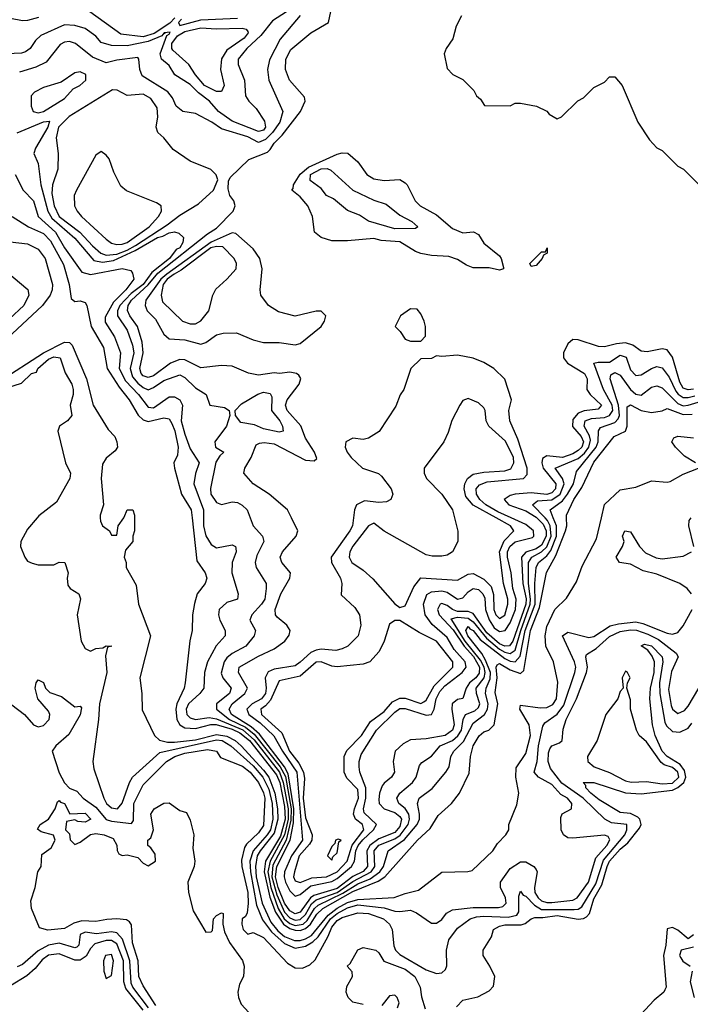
# Model space of a CAD drawing. Header units: inches. Extents: x 2348352 to 2479776, y 460422 to 613655.
# Tile 500 of 590: x 2440480 to 2443038, y 568144 to 571900. Entities that reach past the tile are written whole.
import ezdxf

# ---------------------------------------------------------------- set-up
doc = ezdxf.new("R2010")
doc.units = ezdxf.units.IN
doc.header["$MEASUREMENT"] = 0
doc.layers.add('C4546', color=7, linetype='Continuous')
doc.layers.add('C4547', color=7, linetype='Continuous')

msp = doc.modelspace()

# ---------------------------------------------------------------- linework, layer by layer
at = {"layer": 'C4546', "color": 4}
for points, elevation in [([(2440546.7, 570000), (2440510, 569957.2), (2440483.8, 569910), (2440483, 569890), (2440499.1, 569850), (2440510, 569834.8), (2440526.6, 569826.6), (2440550, 569820.5), (2440610, 569821), (2440630, 569831), (2440651.3, 569830), (2440664.7, 569790), (2440661, 569770), (2440663.5, 569743.5), (2440672, 569730), (2440704.7, 569710), (2440711.1, 569691.1), (2440699.3, 569630), (2440714, 569530), (2440730, 569502), (2440750, 569491.3), (2440770, 569501), (2440796.4, 569503.6), (2440810, 569511.3), (2440831.3, 569510), (2440814, 569506), (2440806.4, 569473.6), (2440812, 569410), (2440784.4, 569290), (2440780.3, 569230), (2440758, 569070), (2440762.2, 569042.2), (2440800.5, 568930), (2440810.8, 568910), (2440830, 568894), (2440853.2, 568890), (2440870, 568911), (2440898.3, 568990), (2440909.7, 569010.3), (2441014.8, 569105.2), (2441230, 569152.7), (2441252.2, 569150), (2441285.3, 569130), (2441370, 569053.6), (2441406.9, 569010), (2441430, 568964.9), (2441443.1, 568910), (2441445.8, 568850), (2441436.6, 568810), (2441424.2, 568790), (2441370.8, 568730), (2441358, 568690), (2441359.6, 568650), (2441382.5, 568522.5), (2441406.2, 568466.2), (2441440.7, 568420.7), (2441490, 568375.5), (2441530, 568358), (2441570, 568365.2), (2441597.5, 568382.5), (2441618.5, 568401.5), (2441665.2, 568470), (2441690, 568490.6), (2441730, 568512.6), (2441770, 568523.1), (2441870, 568512), (2441910, 568499.5), (2441930, 568497.6), (2441970, 568503), (2441993.5, 568493.5), (2442050, 568454), (2442070, 568454), (2442090, 568467.3), (2442107.7, 568492.3), (2442130, 568503.8), (2442210, 568513.6), (2442306.5, 568513.5), (2442322.4, 568517.6), (2442334.7, 568530), (2442332.6, 568550), (2442314, 568590), (2442314, 568610), (2442350, 568662), (2442390, 568687.3), (2442410, 568687.3), (2442441, 568670), (2442450, 568658), (2442453, 568650), (2442443.1, 568590), (2442445, 568570), (2442456.9, 568550), (2442470, 568539.1), (2442490, 568532.4), (2442510, 568532.2), (2442590, 568540.7), (2442606, 568550), (2442649.7, 568610), (2442676.9, 568703.1), (2442719.7, 568750), (2442731.1, 568771.1), (2442724.1, 568784.1), (2442710, 568789.5), (2442590, 568778.4), (2442570, 568779.3), (2442554, 568790), (2442544.5, 568810), (2442543.2, 568856.8), (2442549.3, 568870.7), (2442584, 568890), (2442586, 568910), (2442569.3, 568930), (2442544.2, 568944.2), (2442510, 568982.3), (2442458, 569010), (2442442.4, 569030), (2442453.8, 569070), (2442459, 569130), (2442475.2, 569204.8), (2442482.2, 569217.7), (2442530, 569251.4), (2442555.3, 569284.7), (2442596.9, 569410), (2442600.5, 569430), (2442595.4, 569450), (2442549.6, 569550.4), (2442570, 569564), (2442650, 569543.1), (2442670, 569547.2), (2442732.2, 569587.8), (2442764, 569596), (2442830, 569603.5), (2442857.1, 569597.1), (2442950, 569559.5), (2442970, 569556.4), (2442990, 569563), (2443010, 569587.3), (2443044.5, 569650)], 32), ([(2440787.1, 570000), (2440787.5, 569987.5), (2440796, 569970), (2440822, 569950), (2440830, 569934), (2440850, 569934), (2440855.3, 569970), (2440876.6, 570000)], 36), ([(2440918, 570000), (2440918, 569950), (2440911.3, 569930), (2440911.3, 569910), (2440883.6, 569876.4), (2440878, 569850), (2440886, 569830), (2440886, 569810), (2440923.5, 569743.5), (2440933.4, 569670), (2440979.1, 569550), (2440937.3, 569390), (2440946, 569330), (2440947.1, 569267.1), (2440994.4, 569170), (2441012.3, 569152.3), (2441043.9, 569143.9), (2441070, 569143.5), (2441150, 569152.5), (2441230, 569173), (2441270, 569166.8), (2441302, 569150), (2441324.3, 569130), (2441410, 569037), (2441429.6, 569010), (2441452.6, 568950), (2441463.4, 568890), (2441464.4, 568850), (2441450, 568796.8), (2441396.6, 568730), (2441385.5, 568710), (2441378.5, 568670), (2441382.2, 568630), (2441404.6, 568530), (2441438, 568458), (2441464.6, 568424.6), (2441490, 568403.3), (2441527.5, 568387.5), (2441550, 568387.5), (2441570, 568393.2), (2441593.1, 568406.9), (2441656.3, 568483.7), (2441690, 568510.5), (2441730, 568532.1), (2441770, 568544.1), (2441908.5, 568551.5), (2441950, 568567.2), (2442001, 568579), (2442090, 568647.7), (2442189.3, 568650.7), (2442205.2, 568654.8), (2442284, 568730), (2442302.5, 568757.5), (2442334, 568790), (2442345.2, 568810), (2442346, 568830), (2442375.5, 568904.5), (2442384, 568950), (2442371.6, 569010), (2442373.8, 569046.2), (2442410, 569101), (2442428.5, 569170), (2442422.7, 569210), (2442386.9, 569270), (2442390, 569284.7), (2442465.5, 569274.5), (2442490, 569276.1), (2442512.7, 569287.3), (2442526.9, 569310), (2442532.5, 569372.5), (2442516.2, 569450), (2442486.6, 569510), (2442484.2, 569550), (2442490, 569586), (2442520.4, 569650), (2442566, 569694), (2442603.6, 569756.4), (2442624.9, 569815.1), (2442680.1, 569919.9), (2442698.4, 570000)], 36), ([(2441137.6, 570000), (2441155.8, 569835.8), (2441186.8, 569790), (2441193.4, 569770), (2441186.8, 569750), (2441156.3, 569710), (2441146.6, 569673.4), (2441139.1, 569630), (2441138, 569570), (2441128.7, 569531.3), (2441110.3, 569370), (2441107.2, 569350), (2441078.8, 569290), (2441075.4, 569270), (2441079.1, 569230), (2441090.2, 569210.2), (2441110, 569198.2), (2441150, 569196.8), (2441208.3, 569211.7), (2441228.7, 569211.3), (2441290, 569193.5), (2441319.6, 569179.6), (2441356.3, 569150), (2441459.5, 569019.5), (2441471.4, 568990), (2441490, 568898.7), (2441492, 568850), (2441474.5, 568785.5), (2441417.5, 568690), (2441412.2, 568650), (2441433.3, 568553.3), (2441455.5, 568495.5), (2441485.9, 568450), (2441510, 568433), (2441530, 568426.4), (2441550, 568426), (2441570, 568433.8), (2441588.7, 568450), (2441612.6, 568487.4), (2441635.7, 568510), (2441750, 568574.3), (2441846.7, 568613.3), (2441872.4, 568630), (2441997.6, 568770), (2442045.1, 568814.9), (2442075.8, 568864.2), (2442127, 568910), (2442157, 568950), (2442194.5, 569025.5), (2442199.7, 569090), (2442209.7, 569130), (2442231.8, 569168.2), (2442250, 569183.1), (2442269.7, 569190.3), (2442289.7, 569210.3), (2442303.8, 569290), (2442293.2, 569333.2), (2442300.6, 569390), (2442297.4, 569430), (2442300.6, 569439.4), (2442310, 569443.7), (2442350, 569420.2), (2442390, 569406), (2442402.5, 569417.5), (2442427.5, 569570), (2442462.3, 569657.7), (2442488.9, 569791.1), (2442524.3, 569855.7), (2442561.8, 569950), (2442567.2, 569970), (2442565.6, 570000)], 44), ([(2441181.3, 570000), (2441181.2, 569970), (2441190, 569930.7), (2441210, 569898), (2441230, 569885.5), (2441290, 569897.1), (2441302.8, 569890), (2441304, 569884), (2441304.9, 569870), (2441290.4, 569830), (2441288.2, 569790), (2441313.4, 569710), (2441310.8, 569690), (2441270, 569677.2), (2441240.7, 569650), (2441238, 569630), (2441243, 569610), (2441263.1, 569570), (2441263.8, 569550), (2441228.8, 569511.2), (2441196.4, 569450), (2441184.2, 569410), (2441181.6, 569350), (2441166.4, 569330), (2441123.1, 569290), (2441114.6, 569270), (2441117.4, 569250), (2441130, 569236.5), (2441150, 569230.3), (2441202.3, 569237.7), (2441230, 569233), (2441330.8, 569190.8), (2441373.4, 569153.4), (2441470.1, 569030), (2441484.7, 568990), (2441503.3, 568890), (2441503.3, 568850), (2441489.4, 568790), (2441434.8, 568690), (2441426.5, 568650), (2441437.5, 568590), (2441465.3, 568510), (2441488.7, 568470), (2441510, 568452.2), (2441530, 568444.6), (2441560.3, 568450), (2441576.2, 568463.8), (2441604.4, 568510), (2441617.8, 568522.2), (2441711.8, 568568.2), (2441770, 568603.8), (2441817, 568623), (2441853.5, 568650), (2441867.3, 568670), (2441885.1, 568730), (2441947.2, 568772.8), (2441995.3, 568830), (2442004.5, 568850), (2442005.3, 568870), (2441996.9, 568910), (2442003.6, 568930), (2442053.1, 568966.9), (2442105.6, 569030), (2442118, 569050), (2442124.2, 569090), (2442135.1, 569110), (2442172.9, 569147), (2442210, 569217), (2442252.9, 569250), (2442263.7, 569270), (2442266, 569290), (2442256.8, 569330), (2442258.4, 569350), (2442274.6, 569385.4), (2442274.9, 569410), (2442257, 569457), (2442242.3, 569482.3), (2442189.3, 569550), (2442182, 569570), (2442190, 569586), (2442196.5, 569576.5), (2442210, 569570.2), (2442235.9, 569535.9), (2442330, 569463.5), (2442350, 569453.7), (2442370, 569451.2), (2442388.2, 569471.8), (2442408.2, 569570), (2442445.4, 569670), (2442444.5, 569750), (2442449.9, 569810.1), (2442459.2, 569830), (2442490, 569855.4), (2442505.1, 569874.9), (2442526.8, 569930), (2442527.4, 569970), (2442515, 570000)], 48), ([(2441358.8, 570000), (2441370.8, 569970), (2441406, 569930), (2441410.8, 569910), (2441383.9, 569856.1), (2441378.4, 569830), (2441381.6, 569810), (2441419.3, 569750), (2441420.4, 569730), (2441414.9, 569690), (2441402.4, 569670), (2441364.9, 569630), (2441357.3, 569610), (2441379.1, 569570), (2441373.4, 569550), (2441342, 569510), (2441290, 569482), (2441270, 569466), (2441259, 569450), (2441247.7, 569407.7), (2441254.4, 569390), (2441286, 569350), (2441280.4, 569330), (2441230.4, 569290), (2441230.3, 569270), (2441279.3, 569230), (2441340.8, 569200.8), (2441374.1, 569174.1), (2441472.9, 569050), (2441492.9, 569012.9), (2441514.6, 568890), (2441514, 568846), (2441495.8, 568770), (2441445.6, 568674.4), (2441441.7, 568630), (2441461.1, 568561.1), (2441490, 568495.8), (2441510, 568473.9), (2441530, 568465.2), (2441550, 568467.3), (2441570, 568486.8), (2441592.8, 568527.2), (2441610, 568542.8), (2441690, 568570.8), (2441750, 568612.4), (2441820.6, 568650), (2441834.6, 568670), (2441832.1, 568730), (2441850, 568750.8), (2441910, 568775.3), (2441931.1, 568788.9), (2441961.2, 568830), (2441966.9, 568850), (2441964.1, 568870), (2441950.6, 568890.6), (2441926, 568910), (2441918.4, 568930), (2441929.5, 568950), (2441977.6, 568990), (2441991.5, 569010), (2442004.9, 569055.1), (2442013.6, 569066.4), (2442050, 569090.6), (2442083.6, 569130), (2442130, 569150.2), (2442151.4, 569168.6), (2442164.5, 569190), (2442170.8, 569230), (2442180.5, 569250), (2442215.8, 569264.2), (2442230, 569276.4), (2442235.2, 569290), (2442221.6, 569330), (2442220.3, 569350), (2442251.1, 569390), (2442255.1, 569410), (2442250.8, 569430), (2442237.5, 569457.5), (2442179, 569530), (2442125.8, 569614.2), (2442150, 569620.5), (2442190, 569617), (2442210, 569603.2), (2442260.5, 569540.5), (2442310, 569499.3), (2442330, 569487.3), (2442350, 569481.9), (2442370, 569495.2), (2442391.2, 569570), (2442427.4, 569670), (2442428.6, 569690), (2442419.9, 569750), (2442421, 569830), (2442433.5, 569850), (2442470, 569870.1), (2442490, 569889.3), (2442506.6, 569930), (2442503.4, 569970), (2442493, 569990), (2442483.6, 570000)], 52), ([(2442452.6, 570000), (2442476.4, 569976.4), (2442487.3, 569950), (2442487.5, 569930), (2442470, 569895.1), (2442450, 569882), (2442410.5, 569869.5), (2442393.3, 569850), (2442398.9, 569750), (2442411.4, 569691.4), (2442410.8, 569670), (2442360.5, 569530), (2442347.8, 569512.2), (2442330, 569510.1), (2442310, 569519.8), (2442261.7, 569561.7), (2442210, 569635.5), (2442190, 569642.4), (2442150, 569642.8), (2442130, 569650.7), (2442110, 569665.9), (2442090, 569673.1), (2442083.1, 569670), (2442073, 569650), (2442079.9, 569630), (2442132.5, 569572.5), (2442175, 569510), (2442210.7, 569470.7), (2442233, 569430), (2442232.4, 569407.6), (2442219.3, 569390), (2442195.3, 569370), (2442182.4, 569350), (2442170, 569310.8), (2442150, 569306.7), (2442129.8, 569290.2), (2442127.9, 569270), (2442136.8, 569210), (2442130.7, 569190), (2442102.7, 569170), (2442030, 569156.9), (2441970, 569152.7), (2441942.7, 569137.3), (2441912.3, 569110), (2441903.6, 569070), (2441909.6, 569030), (2441898, 569010), (2441870, 568988.2), (2441862.7, 568977.3), (2441852.2, 568950), (2441850, 568926), (2441851.1, 568910), (2441869.6, 568890), (2441910, 568876.2), (2441930, 568861.1), (2441936.2, 568850), (2441930, 568822), (2441910, 568799.2), (2441850, 568775.4), (2441814.9, 568750), (2441803.2, 568730), (2441806.3, 568670), (2441789.5, 568650.5), (2441750, 568631), (2441690, 568586.2), (2441601.3, 568558.7), (2441589.4, 568550), (2441550, 568495.5), (2441530, 568489.5), (2441510, 568500.1), (2441490, 568529.3), (2441465.4, 568590), (2441455.4, 568630), (2441460.3, 568670), (2441511.6, 568770), (2441524, 568836), (2441525.5, 568890), (2441503.6, 569023.6), (2441489.3, 569050), (2441394.3, 569174.4), (2441363, 569203), (2441287.5, 569250), (2441278.8, 569270), (2441290.2, 569290), (2441339, 569330), (2441348.9, 569350), (2441314, 569410), (2441317.3, 569430), (2441390, 569472.4), (2441450, 569499.6), (2441490.8, 569530), (2441507.5, 569552.5), (2441510.8, 569570), (2441499.1, 569590), (2441461.3, 569621.3), (2441455.8, 569630), (2441454, 569650), (2441476.1, 569710), (2441510.4, 569770), (2441512.7, 569790), (2441479.1, 569830), (2441473, 569850), (2441482.4, 569870), (2441534.8, 569930), (2441541, 569950), (2441516, 570000)], 56), ([(2441752.7, 570000), (2441748.9, 569970), (2441739, 569950), (2441667.2, 569850), (2441668.8, 569830), (2441703.7, 569770), (2441708.4, 569750), (2441706.2, 569706.2), (2441758.3, 569658.3), (2441776.3, 569630), (2441780.7, 569590), (2441770.7, 569550), (2441730.8, 569510), (2441710, 569499.6), (2441685.7, 569494.3), (2441630, 569498.4), (2441610, 569495.3), (2441590, 569486.6), (2441550, 569448.7), (2441530, 569435.8), (2441450, 569422.5), (2441427.5, 569412.5), (2441415.8, 569390), (2441419.8, 569350), (2441416.8, 569330), (2441401.6, 569310), (2441366.7, 569290), (2441345.8, 569270), (2441354, 569250), (2441397.4, 569217.4), (2441448.9, 569168.9), (2441482.3, 569110), (2441536.2, 569030), (2441558.6, 568770), (2441516.8, 568710), (2441490.1, 568650), (2441488.2, 568630), (2441492.9, 568610), (2441510, 568576.5), (2441530, 568556.1), (2441550, 568562.6), (2441590, 568595.8), (2441670, 568612.9), (2441690, 568624), (2441745, 568670), (2441756.3, 568690), (2441761.4, 568730), (2441770.9, 568750), (2441787.9, 568772.1), (2441829.8, 568810), (2441840.4, 568830), (2441794.1, 568874.1), (2441791.3, 568890), (2441800.2, 568930), (2441800.5, 568970), (2441777.6, 569030), (2441774.2, 569050), (2441774.5, 569070), (2441782.6, 569097.4), (2441840.9, 569190), (2441910, 569258), (2441930, 569272.1), (2441950, 569273), (2442030, 569247.1), (2442050.7, 569249.3), (2442060.3, 569270), (2442067.7, 569310), (2442082.1, 569337.9), (2442101.2, 569358.8), (2442167.6, 569410), (2442182.2, 569430), (2442179, 569450), (2442137.1, 569497.1), (2442110, 569543.1), (2442052.4, 569592.4), (2442025.7, 569630), (2442019.3, 569670), (2442032.5, 569707.5), (2442050, 569718), (2442090, 569721.3), (2442110, 569716.3), (2442150, 569690.2), (2442170, 569694.3), (2442190, 569717.4), (2442209.8, 569730.2), (2442230, 569726.2), (2442246.2, 569710), (2442253.8, 569693.8), (2442256.4, 569650), (2442270, 569610.3), (2442290, 569580.2), (2442310, 569566.7), (2442331.3, 569570), (2442350, 569599), (2442371.3, 569650), (2442374, 569690), (2442361.1, 569730), (2442354.3, 569790), (2442340.2, 569850), (2442340.5, 569870), (2442349.4, 569890.6), (2442370, 569907.8), (2442435.1, 569924.9), (2442440.8, 569930), (2442439.4, 569950), (2442410, 569974.1), (2442354, 570000)], 64), ([(2442138, 570000), (2442150.5, 569949.5), (2442150.4, 569909.6), (2442131, 569870), (2442110, 569857.2), (2442090, 569853.2), (2442053.6, 569853.6), (2442030, 569859), (2441869.4, 569949.4), (2441830, 569979), (2441810, 569969), (2441750, 569892), (2441739.3, 569870), (2441736.3, 569850), (2441746.8, 569830), (2441790, 569800.5), (2441827.1, 569767.1), (2441910, 569671.3), (2441930, 569658), (2441950, 569664.7), (2441982.7, 569737.3), (2442010, 569771), (2442150, 569762), (2442190, 569785.5), (2442210, 569788.2), (2442250, 569766.4), (2442277.5, 569737.5), (2442287, 569707), (2442288.2, 569650), (2442296.3, 569630), (2442310, 569616.3), (2442330, 569628), (2442342, 569670), (2442341.1, 569690), (2442325.6, 569750), (2442309.7, 569870), (2442327.4, 569912.6), (2442365.1, 569950), (2442351.6, 569970), (2442297.2, 570000)], 68), ([(2443051.6, 569890), (2443032.3, 569970), (2443033.2, 569990), (2443041.3, 570000)], 32), ([(2443042.7, 569710), (2443026, 569730), (2442997.2, 569750), (2442910, 569785.1), (2442858.3, 569798.3), (2442810, 569822.7), (2442768, 569830), (2442755.3, 569850), (2442779.3, 569890), (2442785.2, 569910), (2442779, 569930), (2442788, 569950), (2442810, 569946), (2442844, 569890), (2442867, 569867), (2442907, 569847), (2442930, 569843.1), (2443010, 569854), (2443042.7, 569870)], 32), ([(2440450, 569286), (2440498, 569250), (2440532, 569210), (2440550, 569202.8), (2440570, 569207.7), (2440592, 569230), (2440595.1, 569250), (2440590, 569262), (2440549, 569310), (2440539, 569350), (2440542, 569370), (2440550, 569382), (2440570, 569372), (2440578, 569350), (2440594, 569334), (2440638.7, 569318.7), (2440690, 569278.8), (2440710, 569282), (2440714.8, 569274.8), (2440710, 569248.7), (2440666.6, 569173.4), (2440618, 569130), (2440603.7, 569110), (2440630, 569027.3), (2440650, 568988.4), (2440670, 568968.7), (2440697.5, 568957.5), (2440722, 568930), (2440770, 568896.5), (2440810, 568849), (2440830, 568842.2), (2440906.3, 568833.7), (2440914.3, 568845.7), (2440914.5, 568910), (2440950, 568980.7), (2441039.7, 569070), (2441072, 569090), (2441110, 569102), (2441196.5, 569116.5), (2441230, 569110.4), (2441245.2, 569085.2), (2441330, 569052.1), (2441359.1, 569030), (2441390.9, 568990), (2441410, 568950.4), (2441414.2, 568930), (2441410, 568826.6), (2441390, 568798.4), (2441344.8, 568755.2), (2441337.3, 568742.7), (2441325.7, 568694.3), (2441327.2, 568670), (2441350, 568571), (2441351, 568529), (2441347.1, 568492.9), (2441341.4, 568478.6), (2441327.7, 568470), (2441326.8, 568450), (2441332, 568430), (2441350, 568412), (2441370, 568418), (2441410, 568399.1), (2441500.9, 568300.9), (2441530, 568283), (2441558, 568282), (2441586, 568294), (2441606.3, 568313.7), (2441656.5, 568403.5), (2441670, 568438), (2441690, 568463.5), (2441710, 568475.5), (2441770, 568493), (2441809.8, 568490.2), (2441867.7, 568470), (2441890.2, 568450.2), (2441900.9, 568430), (2441906.5, 568366.5), (2441913.7, 568350), (2441930, 568333.7), (2442030, 568275.8), (2442070, 568262), (2442090, 568264), (2442103.7, 568276.3), (2442109.5, 568290.5), (2442107.8, 568350), (2442116.3, 568390), (2442150, 568434.9), (2442198, 568470), (2442222.5, 568477.5), (2442250, 568480.6), (2442343.1, 568476.9), (2442375.5, 568484.5), (2442383.1, 568496.9), (2442383.8, 568556.2), (2442390, 568576), (2442400.6, 568560.6), (2442410, 568556.4), (2442442.7, 568522.7), (2442470, 568505.3), (2442594.5, 568505.5), (2442610, 568507.2), (2442624.4, 568515.6), (2442676.7, 568603.3), (2442706.1, 568693.9), (2442787.8, 568790), (2442796, 568810), (2442796, 568830), (2442736.8, 568836.8), (2442711.8, 568850), (2442628.6, 568930), (2442547.3, 568987.3), (2442504, 569044), (2442495.8, 569070), (2442496.1, 569103.9), (2442501.5, 569118.5), (2442510, 569130.6), (2442538.9, 569141.1), (2442549.3, 569150.7), (2442553.2, 569193.2), (2442564.4, 569230), (2442603.5, 569310), (2442642.2, 569410), (2442645, 569430), (2442638.7, 569470), (2442642, 569478), (2442678.5, 569501.5), (2442730, 569547.5), (2442770, 569565.7), (2442810, 569572.8), (2442831.8, 569571.8), (2442876.1, 569556.1), (2442915.7, 569535.7), (2442983.4, 569483.4), (2442990.7, 569470), (2442965.8, 569414.2), (2442954.4, 569345.6), (2442964.3, 569284.3), (2442970, 569270.4), (2442990, 569254), (2443015.2, 569264.8), (2443030, 569282), (2443069.9, 569350.1)], 28), ([(2442146, 568134), (2442170, 568159.3), (2442227.2, 568172.8), (2442270, 568196), (2442286.8, 568213.2), (2442291.6, 568250), (2442273.3, 568290), (2442247.3, 568330), (2442247.6, 568350), (2442278.9, 568401.1), (2442287.3, 568430), (2442310, 568442.7), (2442330, 568447.1), (2442392.7, 568447.3), (2442407.9, 568452), (2442430, 568470.5), (2442444.6, 568475.4), (2442474.8, 568474.8), (2442530, 568483), (2442610, 568469.2), (2442630, 568471.3), (2442642, 568478), (2442653.6, 568490), (2442670, 568546.4), (2442700.5, 568599.5), (2442720.2, 568670), (2442729.9, 568690), (2442770, 568735.3), (2442799.3, 568760.6), (2442844.3, 568815.7), (2442850.8, 568830), (2442845.6, 568850), (2442838.1, 568858.1), (2442810, 568871.6), (2442770, 568876), (2442690, 568923.9), (2442658, 568950), (2442639.5, 568970), (2442638.9, 568978.9), (2442628.7, 568990), (2442670, 568990.2), (2442790, 568951.3), (2442850, 568946.9), (2442970, 568961.1), (2442990, 568970.8), (2443013.4, 568990), (2443020.8, 569010), (2443015.6, 569035.6), (2442998.6, 569058.6), (2442950, 569089.8), (2442930.9, 569110), (2442903.5, 569170), (2442893, 569210), (2442883.1, 569310), (2442885.7, 569350), (2442899.6, 569410), (2442900.7, 569450), (2442892.3, 569472.3), (2442875.1, 569495.1), (2442850, 569512), (2442862.5, 569517.5), (2442890, 569511.4), (2442930.3, 569470), (2442933.1, 569450), (2442920.3, 569370), (2442920.9, 569330), (2442941, 569221), (2442946.8, 569206.8), (2442970, 569184.9), (2442997.2, 569182.8), (2443030, 569197.3), (2443043.1, 569216.9)], 24), ([(2440999.3, 568139.3), (2440950, 568215.1), (2440933.6, 568250), (2440931.6, 568310), (2440910, 568378), (2440906.6, 568446.6), (2440899.1, 568459.1), (2440886.8, 568466.8), (2440850, 568469.7), (2440812.1, 568467.9), (2440770, 568459.5), (2440717, 568463), (2440686.4, 568453.6), (2440650, 568433.2), (2440586.8, 568426.8), (2440555.3, 568435.3), (2440524.7, 568510), (2440521.6, 568538.4), (2440539, 568590), (2440549, 568650), (2440562, 568670), (2440564, 568716), (2440599.3, 568740.7), (2440615.3, 568770), (2440608.7, 568788.7), (2440562, 568802), (2440548, 568812), (2440558, 568830), (2440589, 568850), (2440615.3, 568890), (2440624, 568916), (2440630, 568922), (2440634.8, 568914.8), (2440650, 568910.7), (2440671, 568871), (2440730, 568873.7), (2440750.4, 568850), (2440730, 568839.3), (2440702, 568842), (2440690, 568848), (2440658, 568842), (2440654, 568810), (2440670, 568794), (2440672, 568772), (2440690, 568754), (2440710, 568762), (2440750, 568791.3), (2440770, 568796), (2440802, 568790), (2440836.3, 568776.3), (2440850.7, 568750.7), (2440851, 568731), (2440858, 568718), (2440870, 568711.3), (2440890, 568714.8), (2440930, 568704.7), (2440950, 568682), (2440970, 568672), (2440998, 568690), (2440996.4, 568716.4), (2440980.4, 568740.4), (2440968, 568750), (2440969, 568770), (2440980.4, 568779.6), (2440989.4, 568810), (2440979.5, 568870), (2440992, 568890), (2441030, 568912), (2441050, 568912.7), (2441090, 568883), (2441115.9, 568875.9), (2441130, 568846), (2441144.2, 568790), (2441139.9, 568739.9), (2441148, 568690), (2441144.9, 568670), (2441120.5, 568610), (2441123.8, 568570), (2441141.2, 568501.2), (2441190, 568418.8), (2441210, 568421), (2441214.5, 568425.5), (2441219.3, 568470), (2441230, 568482.8), (2441250, 568493.4), (2441256, 568490), (2441254.4, 568450), (2441260.3, 568420.3), (2441279.9, 568379.9), (2441330, 568310.7), (2441335.6, 568290), (2441332.9, 568250), (2441318.7, 568221.3), (2441311.4, 568190), (2441314, 568170), (2441324.5, 568144.5), (2441353.3, 568113.3)], 24), ([(2443050, 568409.6), (2443030, 568394), (2442990, 568426.9), (2442970, 568437.4), (2442950, 568432), (2442944.9, 568370), (2442935.3, 568330), (2442945.3, 568210), (2442940.9, 568199.1), (2442936.4, 568190), (2442900.4, 568159.6), (2442816.1, 568070)], 24), ([(2440970.8, 568130.8), (2440911.5, 568210), (2440905, 568225), (2440899.9, 568310), (2440872.1, 568392.1), (2440850, 568417.2), (2440830, 568421.1), (2440773.2, 568413.2), (2440730, 568418.8), (2440710.3, 568409.7), (2440705.5, 568370), (2440697.5, 568362.5), (2440690, 568359.7), (2440630, 568376.8), (2440590, 568369.8), (2440550, 568347.8), (2440490, 568295.4), (2440470, 568286.9)], 28), ([(2440950, 568121.7), (2440883.9, 568203.9), (2440877.2, 568230), (2440875.9, 568310), (2440850, 568375.3), (2440830, 568387.9), (2440810, 568387.1), (2440765.9, 568374.1), (2440750, 568356.9), (2440732.9, 568327.2), (2440710, 568311.9), (2440690, 568312), (2440630, 568336.1), (2440590, 568331.7), (2440565.9, 568314.1), (2440539.2, 568280.8), (2440506.8, 568253.2), (2440445.1, 568214.9)], 32), ([(2441790, 568143.7), (2441750, 568152.7), (2441732.7, 568170), (2441725.1, 568190), (2441727.7, 568212.3), (2441748.7, 568250), (2441748, 568268), (2441728.7, 568290), (2441740.4, 568299.6), (2441770, 568352), (2441790, 568361), (2441838, 568350), (2441850, 568341), (2441868, 568308), (2441950, 568277.7), (2441987, 568250), (2442007.2, 568210), (2442012.1, 568172.1), (2442026.7, 568126.7)], 24), ([(2443050, 568362.5), (2443002.4, 568350), (2442996.9, 568330), (2443001.1, 568321.1), (2443008.6, 568308.6), (2443037.6, 568290)], 28), ([(2443044.2, 568270), (2443036.5, 568230), (2443052.7, 568170)], 28), ([(2441920.9, 568130), (2441926.6, 568150), (2441919.3, 568170), (2441910, 568179.3), (2441890, 568176), (2441860.4, 568139.6)], 24)]:
    msp.add_lwpolyline(points, dxfattribs=dict(at, elevation=elevation))
for points, elevation in [([(2441930, 569608.7), (2441910, 569608.7), (2441890, 569594), (2441870.5, 569530), (2441850.6, 569490), (2441814.8, 569450), (2441790, 569441.6), (2441690, 569432), (2441670, 569434.5), (2441630, 569451.2), (2441610, 569449.5), (2441550, 569395.6), (2441470, 569378.4), (2441435.7, 569304.3), (2441417.6, 569282.4), (2441399.3, 569270), (2441402, 569250), (2441479.8, 569179.8), (2441509.4, 569110), (2441544.6, 569064.6), (2441562.7, 569030), (2441565.7, 569005.7), (2441561.5, 568930), (2441570, 568854.8), (2441595.3, 568790), (2441593.8, 568770), (2441585.5, 568754.5), (2441545.8, 568710), (2441527.6, 568650), (2441524.2, 568630), (2441530, 568614.8), (2441550, 568608.9), (2441594.1, 568625.9), (2441650, 568630.2), (2441690, 568648.8), (2441729, 568690), (2441748.4, 568751.6), (2441791.9, 568810), (2441787.3, 568830), (2441761.1, 568850), (2441753.3, 568870), (2441756.1, 568890), (2441772.2, 568930), (2441770, 568963.7), (2441727.2, 569007.2), (2441717.6, 569030), (2441716.9, 569090), (2441727.4, 569112.6), (2441783.5, 569170), (2441817.4, 569222.6), (2441870, 569261.7), (2441902, 569298), (2441930, 569311.5), (2441950, 569311.7), (2442010, 569292), (2442021.5, 569298.5), (2442030, 569304.4), (2442060.4, 569359.6), (2442131.3, 569430), (2442131.2, 569450), (2442069.5, 569530), (2442003, 569563)], 68), ([(2442790, 569415.3), (2442778, 569390), (2442782, 569350), (2442770, 569338), (2442761, 569310), (2442714.8, 569250), (2442682.8, 569150), (2442646, 569090), (2442646.8, 569070), (2442671, 569050), (2442730, 569028.5), (2442790, 568997), (2442811.9, 568991.9), (2442870, 568993.8), (2442930, 568984.8), (2442970, 568987.5), (2442994.1, 569010), (2442990.6, 569030), (2442970, 569047.8), (2442937.8, 569057.8), (2442926.2, 569066.1), (2442870, 569145.1), (2442842, 569170), (2442831.8, 569190), (2442809.3, 569270), (2442810, 569306), (2442795.3, 569350), (2442798, 569370), (2442808, 569390), (2442798, 569410)], 28), ([(2441694.6, 568774.6), (2441684.7, 568770), (2441682, 568758), (2441670, 568746), (2441654, 568710), (2441670, 568694), (2441673.6, 568706.4), (2441690, 568722), (2441696.4, 568763.6), (2441706, 568770)], 72), ([(2440830, 568334.5), (2440806.8, 568330), (2440798.8, 568310), (2440801, 568270), (2440810, 568242), (2440830, 568254), (2440837.6, 568310)], 36)]:
    msp.add_lwpolyline(points, close=True, dxfattribs=dict(at, elevation=elevation))
at = {"layer": 'C4547', "color": 4}
for points, elevation in [([(2441497.6, 571930), (2441444.5, 571895.5), (2441399.6, 571840.4), (2441346, 571790), (2441313.4, 571750), (2441313.4, 571730), (2441337.1, 571670), (2441340.7, 571610), (2441353.4, 571590), (2441381.6, 571561.6), (2441413.5, 571513.5), (2441416.9, 571490), (2441410, 571479.6), (2441390, 571474.3), (2441290, 571512.9), (2441237.4, 571550), (2441203.5, 571590), (2441161.9, 571621.9), (2441130, 571653.3), (2441071.6, 571690), (2441050, 571726), (2441020.9, 571750), (2441015.8, 571770), (2441040.3, 571839.7), (2441050, 571845.3), (2441053, 571853), (2441031.3, 571850), (2441034, 571846), (2441030, 571849.5), (2441021.6, 571838.4), (2440970, 571816.9), (2440890, 571800.4), (2440830, 571801.7), (2440790, 571814), (2440770, 571837), (2440730, 571867.3), (2440690, 571878.4), (2440650, 571880.7), (2440559.9, 571840.1), (2440539.5, 571820.5), (2440519.1, 571790), (2440502, 571778), (2440487.1, 571772.9), (2440430, 571769.7)], 48), ([(2441071.9, 571908.1), (2441052.7, 571887.3), (2440992.7, 571847.3), (2440950, 571835), (2440865.8, 571845.8), (2440747.3, 571930)], 44), ([(2441516, 570000), (2441501, 570030), (2441430.6, 570090), (2441370.3, 570130.3), (2441334, 570170), (2441338, 570190), (2441362.4, 570230), (2441382, 570278), (2441394.6, 570285.4), (2441412.4, 570287.6), (2441450, 570282.6), (2441570, 570219.8), (2441603, 570217), (2441613.5, 570226.5), (2441604.4, 570250), (2441570, 570304), (2441551.4, 570351.4), (2441500.3, 570410), (2441494, 570430), (2441500.3, 570450), (2441546, 570510), (2441551.6, 570531.6), (2441544.7, 570544.7), (2441536, 570550), (2441510, 570555.8), (2441470.6, 570550.6), (2441450, 570553), (2441390, 570543.8), (2441351.9, 570551.9), (2441290, 570578.4), (2441250, 570581.1), (2441170, 570571.8), (2441110, 570602.4), (2441090, 570604.2), (2441054.7, 570590), (2440990, 570542.2), (2440970, 570535.8), (2440950, 570541.7), (2440943.2, 570550), (2440938.2, 570570), (2440951, 570630), (2440946.5, 570670), (2440929.4, 570729.4), (2440899.7, 570770), (2440891.2, 570791.2), (2440893.8, 570810), (2440906.5, 570830), (2440970, 570889.4), (2441006.3, 570933.7), (2441196.1, 571083.9), (2441230, 571105.5), (2441294, 571170), (2441301, 571190), (2441296, 571210), (2441281, 571230), (2441275.3, 571255.3), (2441276, 571284), (2441282, 571298), (2441353.2, 571366.8), (2441424.4, 571395.6), (2441434.7, 571405.3), (2441450, 571429.2), (2441480.7, 571459.3), (2441550.2, 571549.8), (2441568.7, 571590), (2441565.5, 571605.5), (2441508.2, 571670), (2441493.1, 571710), (2441494.4, 571750), (2441513.7, 571786.3), (2441590, 571849.8), (2441658, 571890), (2441670.5, 571950)], 56), ([(2440551.8, 571908.2), (2440510, 571896.9), (2440490, 571896.3), (2440445.1, 571905.1)], 44), ([(2441550, 571916), (2441473.7, 571826.3), (2441432.2, 571747.8), (2441424.4, 571710), (2441430.4, 571670), (2441483, 571550), (2441472.4, 571510), (2441443.5, 571470), (2441417.1, 571442.8), (2441390, 571432.5), (2441350, 571454), (2441250, 571483.7), (2441212.7, 571510), (2441150, 571542.7), (2441102, 571550), (2441076, 571570), (2441062, 571602), (2441044.7, 571624.7), (2440946.7, 571686.7), (2440937.6, 571710), (2440934.5, 571750), (2440930, 571756), (2440850, 571746.6), (2440810, 571736.2), (2440757.6, 571757.6), (2440692.3, 571810), (2440670, 571816.9), (2440650, 571815.1), (2440633.8, 571806.2), (2440581.1, 571738.9), (2440541.2, 571718.8), (2440479.5, 571700.5)], 52), ([(2441097, 571903), (2441086, 571890), (2441090, 571878), (2441170, 571899.8), (2441310, 571906.5)], 48), ([(2442164.7, 571915.3), (2442144, 571876), (2442132.4, 571827.6), (2442106.8, 571790), (2442098.8, 571770), (2442110, 571714), (2442131.6, 571691.6), (2442170, 571672), (2442212, 571630), (2442222, 571610), (2442236.9, 571596.9), (2442252.7, 571572.7), (2442350, 571572), (2442370, 571582), (2442390, 571582), (2442451.1, 571571.1), (2442490, 571552), (2442499.6, 571539.6), (2442530, 571522), (2442546, 571530), (2442608.9, 571591.1), (2442630, 571602), (2442670, 571642), (2442710, 571662), (2442730, 571682), (2442750, 571682), (2442778, 571650), (2442838, 571510), (2442882, 571442), (2442910, 571412), (2442930, 571402), (2442990, 571342), (2443012, 571330), (2443092, 571250)], 64), ([(2440470, 571468.4), (2440570, 571511.2), (2440593.8, 571513.8), (2440587, 571490), (2440540.4, 571410), (2440533.4, 571390), (2440550, 571352), (2440560.9, 571270), (2440587.5, 571170), (2440602.6, 571142.7), (2440690, 571067), (2440761.8, 570981.9), (2440795.5, 570975.5), (2440837.9, 570982.1), (2440920.6, 571019.4), (2441005.1, 571070), (2441025.4, 571074.6), (2441050, 571087.7), (2441070.5, 571090.5), (2441086.4, 571086.4), (2441104.7, 571070), (2441102, 571050), (2441090.3, 571030), (2441076.5, 571023.5), (2441051, 570990), (2440984.2, 570935.8), (2440950, 570890.7), (2440904.5, 570855.5), (2440862.2, 570810), (2440852.2, 570790), (2440852.8, 570770), (2440890, 570715.5), (2440910, 570658.8), (2440915, 570630), (2440900.7, 570570), (2440910, 570537.6), (2440930, 570513.4), (2440950, 570497.2), (2440970, 570488.9), (2440990, 570496.9), (2441030, 570524.4), (2441090, 570546), (2441110, 570535.5), (2441150, 570495.5), (2441190.7, 570470.7), (2441204.7, 570430), (2441261.3, 570421.3), (2441278.8, 570410), (2441281.6, 570390), (2441268.7, 570350), (2441224, 570290), (2441226, 570270), (2441258, 570250), (2441243, 570237), (2441227.6, 570212.4), (2441207.6, 570112.4), (2441209, 570090), (2441230, 570058), (2441250, 570050.5), (2441290, 570060.5), (2441310, 570058), (2441328.3, 570048.3), (2441346.8, 570030), (2441358.8, 570000)], 52), ([(2440463, 571310), (2440493, 571250), (2440532, 571210), (2440550.3, 571150), (2440616.5, 571090), (2440650, 571030.5), (2440716.7, 570936.7), (2440750, 570928.8), (2440870.6, 570950.6), (2440903.6, 570943.6), (2440910, 570934), (2440914.8, 570910), (2440884.2, 570870), (2440837.3, 570822.7), (2440806.1, 570766.1), (2440806, 570746), (2440841.3, 570690), (2440863.7, 570630), (2440859.1, 570570), (2440882.6, 570522.6), (2440932.4, 570470), (2440970, 570422), (2440990, 570419.5), (2441050, 570462), (2441070, 570462), (2441090.5, 570450), (2441100.4, 570430), (2441095.8, 570370), (2441110, 570318.8), (2441130, 570263), (2441164.4, 570210), (2441150, 570168.7), (2441143.7, 570130), (2441181.3, 570030), (2441181.3, 570000)], 48), ([(2440451, 571150), (2440512.7, 571110), (2440570, 571084.9), (2440596.8, 571056.8), (2440646.4, 570966.4), (2440668.5, 570890), (2440676.3, 570836.3), (2440690, 570824.9), (2440710, 570827.3), (2440730, 570822), (2440736, 570810), (2440751.7, 570730), (2440799, 570650), (2440812.8, 570570), (2440858.7, 570498.7), (2440897.4, 570450), (2440931.1, 570391.1), (2440950, 570373.4), (2440970, 570367.7), (2441030, 570381.1), (2441050, 570377.6), (2441060.4, 570360.4), (2441071.4, 570331.4), (2441084.4, 570270), (2441081.3, 570238.7), (2441068.2, 570210), (2441070.7, 570189.3), (2441097.3, 570090), (2441134.3, 570030), (2441137.6, 570000)], 44), ([(2440410, 571056.9), (2440510, 571045), (2440550, 571024.9), (2440577.1, 570990), (2440604.7, 570890), (2440603.6, 570870), (2440596.5, 570850), (2440566.5, 570810), (2440413.4, 570666.6)], 36), ([(2440430, 570938.8), (2440510.7, 570870.7), (2440514.8, 570850), (2440495.5, 570810), (2440441.3, 570758.7)], 32), ([(2440400, 570520), (2440570, 570629.4), (2440650, 570670.2), (2440669, 570669), (2440679.3, 570659.3), (2440734.9, 570530), (2440760.3, 570430), (2440817.4, 570337.4), (2440842.4, 570310), (2440850.4, 570290), (2440852.4, 570270), (2440844.4, 570255.6), (2440810, 570227), (2440795.1, 570204.9), (2440790.4, 570150.4), (2440798.8, 570050), (2440786.8, 570010), (2440787.1, 570000)], 36), ([(2443050, 570490.9), (2443030, 570487.9), (2443010, 570495.2), (2442997.4, 570517.4), (2442970, 570613.4), (2442950, 570640.4), (2442930, 570644.2), (2442873.2, 570633.2), (2442850, 570635.5), (2442818.4, 570658.4), (2442790, 570667.2), (2442755.8, 570664.2), (2442710, 570652.7), (2442687, 570653), (2442610, 570679.5), (2442590, 570680.5), (2442570, 570664), (2442554.3, 570630), (2442553.6, 570610), (2442569.8, 570589.8), (2442633.6, 570550), (2442644.5, 570530), (2442642.9, 570490), (2442655.1, 570470), (2442698.7, 570430), (2442686, 570414), (2442632.2, 570407.8), (2442610, 570399.6), (2442590, 570374.9), (2442588.6, 570348.6), (2442621.2, 570310), (2442630.5, 570290), (2442623.5, 570270), (2442610, 570257.1), (2442590, 570243.7), (2442550, 570230.1), (2442490, 570236.5), (2442473.4, 570226.6), (2442470.8, 570210), (2442476.5, 570190), (2442524.8, 570130), (2442523.2, 570110), (2442510, 570095), (2442490, 570088.4), (2442430, 570094.8), (2442369.9, 570090.1), (2442350, 570084.6), (2442328.2, 570070), (2442345.7, 570050), (2442410, 570026.6), (2442450, 570002.5), (2442452.6, 570000)], 56), ([(2440430, 570496), (2440486.6, 570513.4), (2440525.2, 570550), (2440544, 570556), (2440549.3, 570570), (2440590, 570604.9), (2440610, 570614.3), (2440633.4, 570610), (2440653.5, 570553.5), (2440678, 570510), (2440683, 570490), (2440684, 570470), (2440672, 570430), (2440678, 570390), (2440662, 570370), (2440632, 570350), (2440624.7, 570330), (2440654.8, 570210), (2440674, 570170), (2440670.7, 570150), (2440620.5, 570059.5), (2440552.8, 570007.2), (2440546.7, 570000)], 32), ([(2442354, 570000), (2442303.4, 570023.4), (2442257.8, 570050), (2442234.8, 570070), (2442222.4, 570090), (2442221, 570110), (2442233.8, 570126.2), (2442263.3, 570136.7), (2442400.9, 570150), (2442415, 570165), (2442415.7, 570190), (2442379.8, 570299.8), (2442349.5, 570370), (2442346, 570410), (2442356, 570450), (2442330, 570528.7), (2442288.7, 570570), (2442250, 570593.2), (2442209.3, 570609.3), (2442150, 570621.2), (2442090, 570615.3), (2442070, 570618), (2442050, 570608), (2442010, 570606), (2441972, 570570), (2441944.7, 570490), (2441931.1, 570468.9), (2441914.4, 570425.6), (2441850.7, 570329.3), (2441810, 570304), (2441790, 570299.3), (2441750, 570303.7), (2441724, 570290), (2441720.5, 570270), (2441728.5, 570250), (2441744.4, 570230), (2441787.7, 570190), (2441848.7, 570168.7), (2441859.5, 570159.5), (2441896, 570110), (2441902.8, 570090), (2441894.8, 570070), (2441878.9, 570061.1), (2441850, 570058.9), (2441795.1, 570064.9), (2441763.8, 570050), (2441756.5, 570030), (2441752.7, 570000)], 64), ([(2442483.6, 570000), (2442436.3, 570050), (2442454.7, 570065.2), (2442510, 570068.8), (2442540.6, 570090), (2442557.1, 570130), (2442549.9, 570149.9), (2442522.4, 570190), (2442610, 570226.2), (2442633.7, 570246.3), (2442651.2, 570270), (2442656.4, 570296.4), (2442653.3, 570313.3), (2442632.4, 570350), (2442636.9, 570370), (2442661, 570379), (2442710, 570383.2), (2442729.6, 570390), (2442742.6, 570410), (2442739.2, 570430), (2442707.1, 570490), (2442669.5, 570590.5), (2442685.6, 570594.4), (2442730, 570593.6), (2442770, 570620.3), (2442792.8, 570612.8), (2442810, 570564.9), (2442830, 570543.1), (2442850, 570545.3), (2442890, 570570.3), (2442910, 570577.6), (2442930, 570572.7), (2442956.8, 570536.8), (2442982.6, 570482.7), (2442991.2, 570471.2), (2443010, 570459), (2443030, 570458.7), (2443054.5, 570465.5)], 52), ([(2442515, 570000), (2442502.6, 570030), (2442550, 570064.2), (2442569.1, 570090), (2442592.4, 570130), (2442603.6, 570176.4), (2442678.3, 570270), (2442685.8, 570290), (2442687.6, 570332.4), (2442695.2, 570344.8), (2442750, 570363.6), (2442762.7, 570377.3), (2442767.5, 570390), (2442763.6, 570430), (2442731.5, 570530), (2442734, 570546), (2442750, 570554), (2442770, 570543.8), (2442809.4, 570489.4), (2442830, 570472.2), (2442850, 570468.4), (2442890, 570498.4), (2442910, 570503.1), (2442930, 570495.8), (2442990, 570436.3), (2443010, 570427.8), (2443030, 570429.3), (2443110, 570453.7)], 48), ([(2442297.2, 570000), (2442208.8, 570048.8), (2442181.8, 570081.8), (2442175.6, 570110), (2442178, 570130), (2442188.2, 570150), (2442210, 570166.3), (2442250, 570173.8), (2442330, 570179.6), (2442352.9, 570187.1), (2442364.7, 570210), (2442362.6, 570230), (2442333.1, 570293.1), (2442269.5, 570350), (2442259.5, 570370), (2442255.1, 570410), (2442250, 570419.3), (2442230, 570439.3), (2442190, 570455.3), (2442170, 570448), (2442158, 570430), (2442128.2, 570371.8), (2442114.6, 570325.4), (2442097.3, 570290), (2442022.8, 570190), (2442022.8, 570170), (2442030.8, 570150), (2442090.4, 570090.4), (2442130.6, 570030), (2442138, 570000)], 68), ([(2442565.6, 570000), (2442565.1, 570010), (2442593.7, 570070), (2442624.4, 570115.6), (2442670, 570212.9), (2442747.3, 570310), (2442790, 570330.7), (2442797.2, 570350), (2442796.2, 570423.8), (2442810, 570431.6), (2442850, 570409.2), (2442890, 570402), (2442930, 570408.7), (2442950, 570417.4), (2443010, 570394.5), (2443044.9, 570395.1)], 44), ([(2443057.2, 570210), (2443015.7, 570235.7), (2442981.6, 570270), (2442967.3, 570290), (2442974.5, 570305.5), (2442990, 570312), (2443050, 570305.2)], 36), ([(2442698.4, 570000), (2442710, 570050.6), (2442770, 570107.3), (2442830, 570117.3), (2442890, 570141.6), (2442950, 570136.3), (2442960.9, 570139.1), (2443010, 570166.8), (2443068.7, 570190)], 36), ([(2440876.6, 570000), (2440878, 570002), (2440889.3, 570030.7), (2440910.6, 570030.6), (2440918, 570010), (2440918, 570000)], 36)]:
    msp.add_lwpolyline(points, dxfattribs=dict(at, elevation=elevation))
for points, elevation in [([(2441230, 571865.8), (2441328.5, 571868.5), (2441343.8, 571863.8), (2441350, 571856), (2441351.7, 571850), (2441336, 571830), (2441270, 571784.2), (2441249.2, 571750.8), (2441245.7, 571710), (2441259.5, 571650), (2441250, 571627), (2441230, 571626.6), (2441184, 571650), (2441149.6, 571690), (2441125.1, 571730), (2441063.9, 571783.9), (2441059.8, 571790), (2441059.4, 571810), (2441081.3, 571838.7), (2441110, 571855.3), (2441170, 571869.3)], 44), ([(2440710, 571700.9), (2440690, 571698), (2440638, 571662), (2440570, 571642), (2440535.5, 571624.5), (2440522.8, 571610), (2440523.8, 571570), (2440530.5, 571550.5), (2440550, 571544.9), (2440570, 571550.3), (2440650, 571600.2), (2440683.3, 571636.7), (2440709.3, 571650), (2440731.3, 571670), (2440731.3, 571691.3)], 56), ([(2440833.1, 571633.1), (2440668.5, 571531.5), (2440628.2, 571490), (2440618.4, 571450), (2440626.4, 571390), (2440625.3, 571330), (2440605.2, 571270), (2440602.7, 571237.3), (2440611.7, 571190), (2440630.2, 571150), (2440709.2, 571090), (2440757.3, 571037.3), (2440789.5, 571009.5), (2440810, 571001.7), (2440850, 571005.6), (2440890, 571021.2), (2440920.9, 571039.1), (2441042.1, 571117.9), (2441090, 571155.3), (2441161.7, 571198.3), (2441219.3, 571250), (2441235.3, 571290), (2441229.2, 571309.2), (2441209.3, 571329.3), (2441130, 571360.9), (2441065.4, 571405.4), (2441029.2, 571450), (2441006, 571470), (2440999.6, 571490), (2441006.2, 571530), (2441004.2, 571564.2), (2440979.8, 571599.8), (2440950, 571616.9), (2440890, 571611.8), (2440851.5, 571631.5)], 56), ([(2440790, 571397.2), (2440770, 571384), (2440695.8, 571250), (2440687.4, 571230), (2440689.1, 571190), (2440698.5, 571170), (2440715.3, 571150), (2440810, 571063.2), (2440830, 571048.1), (2440850, 571042.9), (2440870, 571044), (2440890, 571050.8), (2440974, 571110), (2441009.7, 571150), (2441020.7, 571170), (2441019, 571190), (2441001.5, 571201.5), (2440887.6, 571247.6), (2440865.1, 571265.1), (2440838.4, 571318.4), (2440821.2, 571370), (2440810, 571384)], 64), ([(2441870, 571286.4), (2441930, 571290.3), (2441950, 571278), (2441958, 571270), (2441987.7, 571210), (2442007.3, 571190), (2442070, 571156.3), (2442130, 571103.7), (2442170, 571086.7), (2442210.5, 571090.5), (2442230, 571081), (2442250, 571047.3), (2442310, 570999.1), (2442315.8, 570990), (2442325.4, 570954.6), (2442324.7, 570950), (2442310, 570944.5), (2442270, 570954), (2442210, 570953.3), (2442183.5, 570963.5), (2442150, 570985.6), (2442117, 570997), (2442050, 571000.5), (2442010, 571008), (2441990, 571015.6), (2441930, 571053.5), (2441858, 571058), (2441830, 571066), (2441730, 571057.2), (2441670, 571057.2), (2441630, 571069), (2441604, 571090), (2441597, 571150), (2441579.3, 571190), (2441550, 571224), (2441518, 571250), (2441523.1, 571256.9), (2441523.7, 571270), (2441549.1, 571310.9), (2441581.7, 571338.3), (2441690, 571387.7), (2441710, 571392.7), (2441731.8, 571391.8), (2441770, 571358.8), (2441804, 571310), (2441830, 571293)], 56), ([(2441910, 571102.3), (2441810, 571131.5), (2441775.2, 571155.2), (2441730, 571173), (2441676.9, 571216.9), (2441649.8, 571229.8), (2441630, 571256.2), (2441587.3, 571287.3), (2441588.7, 571310), (2441630, 571331.7), (2441652.3, 571332.3), (2441666.5, 571326.5), (2441750.3, 571250.3), (2441830, 571212.2), (2441877.2, 571197.2), (2441930, 571154.9), (2441974.8, 571130), (2441998, 571110), (2441990, 571104)], 52), ([(2441290, 571086.9), (2441210, 571051.6), (2441040.9, 570930), (2441018.5, 570910), (2440961, 570830), (2440957.8, 570810), (2440966, 570790), (2440997.4, 570757.4), (2441030, 570700.7), (2441050, 570682.4), (2441110, 570679), (2441170, 570662.7), (2441190, 570668.9), (2441230, 570698.7), (2441255.2, 570704.8), (2441306.1, 570706.1), (2441370, 570679.5), (2441409.1, 570669.1), (2441470, 570669.1), (2441530, 570660.3), (2441550, 570664.9), (2441629, 570730), (2441642, 570750), (2441648, 570770), (2441630, 570788), (2441610, 570789), (2441530, 570769.5), (2441466.2, 570786.2), (2441429.2, 570810), (2441399.3, 570850), (2441397.2, 570870), (2441405.1, 570950), (2441395.6, 570990), (2441370, 571026.6), (2441304.4, 571084.4)], 64), ([(2441230, 571035), (2441209.2, 571030), (2441095.5, 570944.5), (2441068.6, 570930), (2441042.7, 570910), (2441026.8, 570890), (2441019.5, 570850), (2441024.4, 570824.4), (2441101, 570750), (2441130, 570740.5), (2441150, 570740.7), (2441170, 570751), (2441201.2, 570790), (2441216, 570850), (2441227.2, 570872.8), (2441270, 570910.8), (2441305.2, 570950), (2441306, 570970), (2441298, 570990), (2441254.2, 571034.2)], 68), ([(2442430, 570959), (2442425.1, 570970), (2442470, 571014.4), (2442484.7, 571015.3), (2442492, 571030), (2442492.2, 571010), (2442477.3, 571002.7), (2442472.7, 570990), (2442450, 570962.9)], 56), ([(2441970, 570797.2), (2441932, 570770), (2441912, 570730), (2441931.1, 570711.1), (2441950, 570682), (2441970, 570674), (2442010, 570674), (2442027.3, 570692.7), (2442028, 570730), (2442022, 570750), (2442010, 570778), (2441996, 570796)], 64), ([(2441470, 570326.6), (2441410, 570339.8), (2441374.7, 570354.7), (2441323.3, 570363.3), (2441302.7, 570390), (2441301.2, 570410), (2441325.3, 570434.7), (2441387.9, 570472.1), (2441410, 570479), (2441434.8, 570474.8), (2441441.6, 570461.6), (2441439.5, 570410), (2441471.8, 570370), (2441482.4, 570350), (2441484.7, 570330)], 52)]:
    msp.add_lwpolyline(points, close=True, dxfattribs=dict(at, elevation=elevation))

doc.saveas('drawing.dxf')
